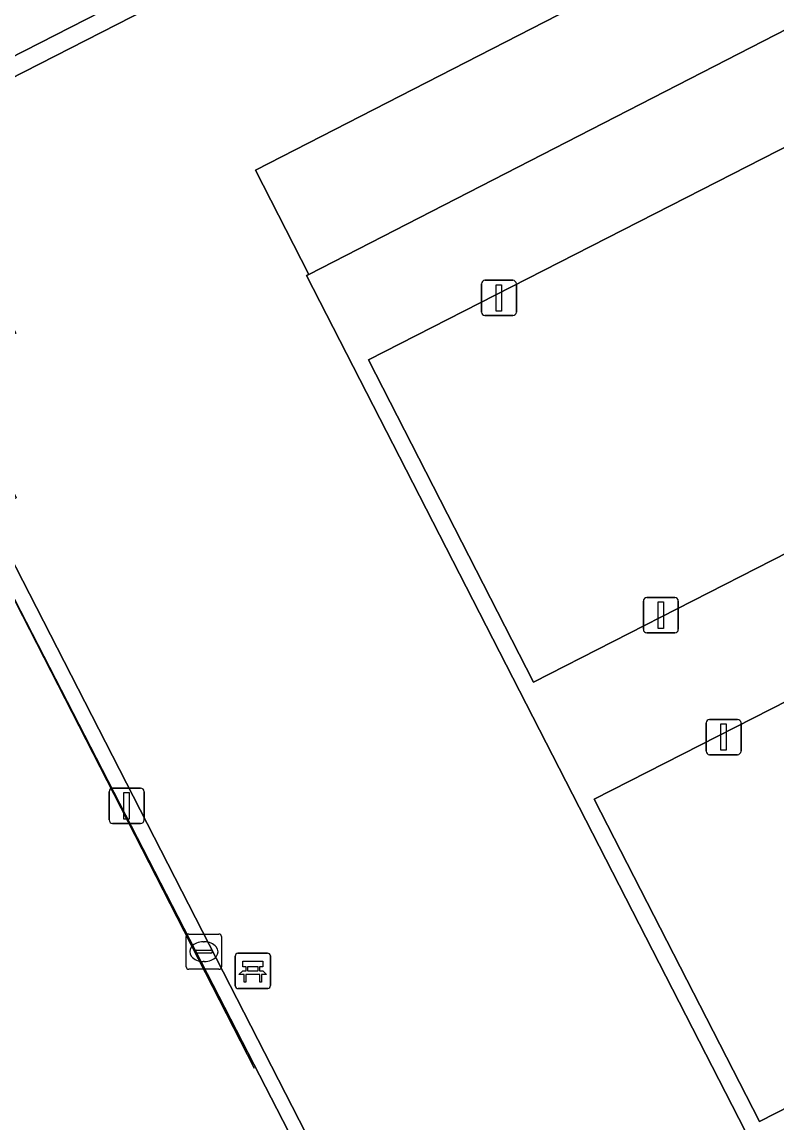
# Model space of a CAD drawing. Extents: x 158835 to 160077, y 386387 to 387778.
# Drawn here: x 159435.55 to 159456.95, y 387366.1 to 387397.32 of the extents above; entities that cross this region are included whole.
import ezdxf

# ---------------------------------------------------------------- set-up
doc = ezdxf.new("R2010")
doc.units = 0
for name, color, linetype in [('IMGEO_Bank', 7, 'Continuous'), ('IMGEO_Hek', 7, 'Continuous'), ('IMGEO_Kolk', 7, 'Continuous'), ('IMGEO_Lichtmast', 7, 'Continuous'), ('IMGEO_Rijbaan_lokaal_open', 7, 'Continuous'), ('IMGEO_Terreindeel_open', 7, 'Continuous'), ('IMGEO_Voetpad_open', 7, 'Continuous')]:
    doc.layers.add(name, color=color, linetype=linetype)

msp = doc.modelspace()

# ---------------------------------------------------------------- linework, layer by layer
at = {"layer": 'IMGEO_Bank'}
for p, q in [((159441.591, 387369.991), (159441.591, 387370.832)), ((159441.591, 387370.832), (159441.591, 387369.991)), ((159441.666, 387370.916), (159442.507, 387370.916)), ((159442.507, 387370.916), (159441.666, 387370.916)), ((159442.591, 387370.841), (159442.591, 387370)), ((159442.591, 387370), (159442.591, 387370.841)), ((159441.9, 387370.422), (159441.9, 387370.528)), ((159441.944, 387370.528), (159441.944, 387370.422)), ((159442.232, 387370.534), (159441.95, 387370.534)), ((159441.95, 387370.416), (159442.232, 387370.416)), ((159442.238, 387370.422), (159442.238, 387370.528)), ((159442.282, 387370.528), (159442.282, 387370.422)), ((159442.288, 387370.314), (159441.895, 387370.314)), ((159442.516, 387369.916), (159441.675, 387369.916)), ((159441.675, 387369.916), (159442.516, 387369.916))]:
    msp.add_line(p, q, dxfattribs=at)
for points in [[(159441.894, 387370.534), (159441.808, 387370.534), (159441.808, 387370.695), (159442.371, 387370.695), (159442.371, 387370.534), (159442.288, 387370.534)], [(159441.838, 387370.314), (159441.696, 387370.314), (159441.808, 387370.416), (159441.894, 387370.416)], [(159442.288, 387370.416), (159442.371, 387370.416), (159442.483, 387370.314), (159442.344, 387370.314)], [(159441.888, 387370.307), (159441.888, 387370.1), (159441.845, 387370.1), (159441.845, 387370.307)], [(159442.338, 387370.307), (159442.338, 387370.1), (159442.294, 387370.1), (159442.294, 387370.307)]]:
    msp.add_lwpolyline(points, dxfattribs=at)
for centre, radius, start, end in [((159441.669, 387370.838), 0.0779, 92.4484, 184.2845), ((159441.669, 387370.838), 0.0779, 92.4484, 184.2845), ((159442.513, 387370.838), 0.0779, 2.4484, 94.2845), ((159442.513, 387370.838), 0.0779, 2.4484, 94.2845), ((159441.893, 387370.527), 0.00671, 2.8957, 87.1043), ((159441.893, 387370.423), 0.00671, 272.8957, 357.1043), ((159441.95, 387370.527), 0.00671, 92.8957, 177.1043), ((159441.95, 387370.423), 0.00671, 182.8957, 267.1043), ((159442.232, 387370.527), 0.00671, 2.8957, 87.1043), ((159442.232, 387370.423), 0.00671, 272.8957, 357.1043), ((159442.289, 387370.527), 0.00671, 92.8957, 177.1043), ((159442.289, 387370.423), 0.00671, 182.8957, 267.1043), ((159441.838, 387370.307), 0.00671, 2.8957, 87.1043), ((159441.895, 387370.307), 0.00671, 92.8957, 177.1043), ((159442.287, 387370.307), 0.00671, 2.8957, 87.1043), ((159442.344, 387370.307), 0.00671, 92.8957, 177.1043), ((159441.669, 387369.994), 0.0779, 182.4484, 274.2845), ((159441.669, 387369.994), 0.0779, 182.4484, 274.2845), ((159442.513, 387369.994), 0.0779, 272.4484, 4.2845), ((159442.513, 387369.994), 0.0779, 272.4484, 4.2845)]:
    msp.add_arc(centre, radius, start, end, dxfattribs=at)
at = {"layer": 'IMGEO_Hek'}
msp.add_lwpolyline([(159434.168, 387383.192), (159442.132, 387367.655)], dxfattribs=at)
at = {"layer": 'IMGEO_Kolk'}
for p, q in [((159440.202, 387370.535), (159440.202, 387371.387)), ((159440.277, 387371.461), (159441.129, 387371.461)), ((159441.203, 387371.387), (159441.203, 387370.535)), ((159440.504, 387371.004), (159440.902, 387371.004)), ((159440.69, 387371.241), (159440.715, 387371.241)), ((159440.461, 387370.955), (159440.461, 387370.967)), ((159440.899, 387370.918), (159440.501, 387370.918)), ((159440.713, 387370.681), (159440.688, 387370.681)), ((159440.945, 387370.967), (159440.945, 387370.955)), ((159441.129, 387370.461), (159440.277, 387370.461))]:
    msp.add_line(p, q, dxfattribs=at)
for points in [[(159440.202, 387370.535), (159440.202, 387371.387)], [(159440.277, 387371.461), (159441.129, 387371.461)], [(159441.203, 387371.387), (159441.203, 387370.535)], [(159441.129, 387370.461), (159440.277, 387370.461)]]:
    msp.add_lwpolyline(points, dxfattribs=at)
for centre, radius, start, end in [((159440.279, 387371.385), 0.0765, 91.552, 178.448), ((159440.279, 387371.385), 0.0765, 91.552, 178.448), ((159441.127, 387371.385), 0.0765, 1.552, 88.448), ((159441.127, 387371.385), 0.0765, 1.552, 88.448), ((159440.501, 387370.964), 0.0403, 85.8775, 175.7526), ((159440.906, 387370.966), 0.0386, 1.7309, 96.639), ((159440.498, 387370.954), 0.0366, 178.938, 274.7102), ((159440.902, 387370.961), 0.043, 264.8664, 352.4533), ((159440.279, 387370.537), 0.0765, 181.552, 268.448), ((159440.279, 387370.537), 0.0765, 181.552, 268.448), ((159441.127, 387370.537), 0.0765, 271.552, 358.448), ((159441.127, 387370.537), 0.0765, 271.552, 358.448)]:
    msp.add_arc(centre, radius, start, end, dxfattribs=at)
for centre, major_axis, ratio, start_param, end_param in [((159440.689, 387370.961), (-0.387, 0.002), 0.722429, 4.712389, 7.853982), ((159440.714, 387370.961), (-0.39, 0.002), 0.717154, 1.570796, 4.712389)]:
    msp.add_ellipse(centre, major_axis=major_axis, ratio=ratio, start_param=start_param, end_param=end_param, dxfattribs=at)
at = {"layer": 'IMGEO_Lichtmast'}
for p, q in [((159448.57, 387389.097), (159448.57, 387389.897)), ((159448.57, 387389.897), (159448.57, 387389.097)), ((159448.67, 387389.997), (159449.46, 387389.997)), ((159449.46, 387389.997), (159448.67, 387389.997)), ((159449.56, 387389.897), (159449.56, 387389.097)), ((159449.56, 387389.097), (159449.56, 387389.897)), ((159449.46, 387388.997), (159448.67, 387388.997)), ((159448.67, 387388.997), (159449.46, 387388.997)), ((159453.26, 387381.001), (159454.05, 387381.001)), ((159454.05, 387381.001), (159453.26, 387381.001)), ((159453.16, 387380.101), (159453.16, 387380.901)), ((159453.16, 387380.901), (159453.16, 387380.101)), ((159454.15, 387380.901), (159454.15, 387380.101)), ((159454.15, 387380.101), (159454.15, 387380.901)), ((159454.05, 387380.001), (159453.26, 387380.001)), ((159453.26, 387380.001), (159454.05, 387380.001)), ((159455.038, 387377.547), (159455.828, 387377.547)), ((159455.828, 387377.547), (159455.038, 387377.547)), ((159454.938, 387376.647), (159454.938, 387377.447)), ((159454.938, 387377.447), (159454.938, 387376.647)), ((159455.928, 387377.447), (159455.928, 387376.647)), ((159455.928, 387376.647), (159455.928, 387377.447)), ((159455.828, 387376.547), (159455.038, 387376.547)), ((159455.038, 387376.547), (159455.828, 387376.547)), ((159438.018, 387374.697), (159438.018, 387375.497)), ((159438.018, 387375.497), (159438.018, 387374.697)), ((159438.118, 387375.597), (159438.908, 387375.597)), ((159438.908, 387375.597), (159438.118, 387375.597)), ((159439.008, 387375.497), (159439.008, 387374.697)), ((159439.008, 387374.697), (159439.008, 387375.497)), ((159438.908, 387374.597), (159438.118, 387374.597)), ((159438.118, 387374.597), (159438.908, 387374.597))]:
    msp.add_line(p, q, dxfattribs=at)
for points in [[(159448.99, 387389.872), (159449.14, 387389.872), (159449.14, 387389.122), (159448.99, 387389.122), (159448.99, 387389.872)], [(159453.58, 387380.876), (159453.73, 387380.876), (159453.73, 387380.126), (159453.58, 387380.126), (159453.58, 387380.876)], [(159455.358, 387377.422), (159455.508, 387377.422), (159455.508, 387376.672), (159455.358, 387376.672), (159455.358, 387377.422)], [(159438.438, 387375.472), (159438.588, 387375.472), (159438.588, 387374.722), (159438.438, 387374.722), (159438.438, 387375.472)]]:
    msp.add_lwpolyline(points, dxfattribs=at)
for centre, start, end in [((159448.67, 387389.897), 90, 180), ((159448.67, 387389.897), 90, 180), ((159449.46, 387389.897), 0, 90), ((159449.46, 387389.897), 360, 90), ((159448.67, 387389.097), 180, 270), ((159448.67, 387389.097), 180, 270), ((159449.46, 387389.097), 270, 0), ((159449.46, 387389.097), 270, 0), ((159453.26, 387380.901), 90, 180), ((159453.26, 387380.901), 90, 180), ((159454.05, 387380.901), 0, 90), ((159454.05, 387380.901), 360, 90), ((159453.26, 387380.101), 180, 270), ((159453.26, 387380.101), 180, 270), ((159454.05, 387380.101), 270, 0), ((159454.05, 387380.101), 270, 0), ((159455.038, 387377.447), 90, 180), ((159455.038, 387377.447), 90, 180), ((159455.828, 387377.447), 0, 90), ((159455.828, 387377.447), 360, 90), ((159455.038, 387376.647), 180, 270), ((159455.038, 387376.647), 180, 270), ((159455.828, 387376.647), 270, 0), ((159455.828, 387376.647), 270, 0), ((159438.118, 387375.497), 90, 180), ((159438.118, 387375.497), 90, 180), ((159438.908, 387375.497), 0, 90), ((159438.908, 387375.497), 360, 90), ((159438.118, 387374.697), 180, 270), ((159438.118, 387374.697), 180, 270), ((159438.908, 387374.697), 270, 0), ((159438.908, 387374.697), 270, 0)]:
    msp.add_arc(centre, 0.1, start, end, dxfattribs=at)
at = {"layer": 'IMGEO_Rijbaan_lokaal_open'}
for points in [[(159484.583, 387420.943), (159398.002, 387376.694), (159398.281, 387376.098), (159398.178, 387376.051), (159398.243, 387375.923), (159398.267, 387375.874), (159400.704, 387371.028), (159430.331, 387386.045), (159430.154, 387386.418), (159435.13, 387388.976), (159435.378, 387388.501), (159432.293, 387386.94), (159433.145, 387385.212), (159431.538, 387384.39), (159430.862, 387385.713), (159400.955, 387370.529), (159401.841, 387368.769), (159409.926, 387372.901), (159413.521, 387366.021), (159417.087, 387367.877), (159417.244, 387367.584), (159413.669, 387365.738)], [(159457.375, 387363.278), (159443.616, 387390.129), (159443.676, 387390.16), (159442.167, 387393.122), (159473.479, 387409.185)], [(159425.452, 387359.525), (159417.627, 387374.79), (159416.221, 387374.09), (159415.522, 387375.423), (159434.703, 387385.182), (159435.385, 387383.826), (159434.583, 387383.399), (159452.218, 387348.975)]]:
    msp.add_lwpolyline(points, dxfattribs=at)
at = {"layer": 'IMGEO_Terreindeel_open'}
for points in [[(159509.998, 387384.73), (159493.096, 387417.619), (159491.461, 387420.8), (159472.518, 387411.066), (159473.479, 387409.185), (159477.038, 387402.221), (159464.549, 387395.825), (159462.475, 387399.829), (159443.676, 387390.16), (159443.616, 387390.129), (159457.375, 387363.278), (159457.398, 387363.29), (159476.285, 387372.944), (159474.193, 387376.945), (159486.69, 387383.297), (159490.235, 387376.428), (159490.975, 387374.995), (159506.009, 387382.689), (159507.005, 387383.198), (159507.539, 387383.472)], [(159459.079, 387383.217), (159450.046, 387378.598), (159445.369, 387387.746), (159454.384, 387392.348), (159463.423, 387396.962), (159468.096, 387387.827)], [(159463.423, 387396.962), (159454.384, 387392.348), (159445.369, 387387.746), (159450.046, 387378.598), (159459.079, 387383.217), (159468.096, 387387.827)], [(159469.827, 387384.504), (159460.775, 387379.88), (159451.77, 387375.281), (159456.456, 387366.142), (159465.488, 387370.756), (159474.511, 387375.365)], [(159460.775, 387379.88), (159469.827, 387384.504), (159474.511, 387375.365), (159465.488, 387370.756), (159456.456, 387366.142), (159451.77, 387375.281)], [(159434.17, 387383.193), (159434.168, 387383.192), (159417.627, 387374.79), (159425.452, 387359.525), (159426.481, 387357.531), (159434.473, 387341.962), (159450.929, 387350.385), (159451.037, 387350.441)]]:
    msp.add_lwpolyline(points, close=True, dxfattribs=at)
at = {"layer": 'IMGEO_Voetpad_open'}
msp.add_lwpolyline([(159342.738, 387481.613), (159394.525, 387380.233), (159396.443, 387376.481), (159468.683, 387413.412), (159484.307, 387421.485), (159483.083, 387423.869), (159481.756, 387423.165), (159481.067, 387424.512), (159480.625, 387424.286), (159465.205, 387416.331), (159463.35, 387415.385), (159447.842, 387407.459), (159445.046, 387406.028), (159428.542, 387397.576), (159427.474, 387397.029), (159396.747, 387381.301), (159388.71, 387397.065)], dxfattribs=at)
for points in [[(159484.583, 387420.943), (159484.307, 387421.485), (159468.683, 387413.412), (159396.443, 387376.481), (159394.525, 387380.233), (159394.059, 387380.009), (159396.214, 387375.706), (159398.002, 387376.694)], [(159477.038, 387402.221), (159473.479, 387409.185), (159442.167, 387393.122), (159443.676, 387390.16), (159462.475, 387399.829), (159464.549, 387395.825)], [(159434.583, 387383.399), (159434.17, 387383.193), (159451.037, 387350.441), (159450.929, 387350.385), (159451.769, 387348.744), (159452.218, 387348.975)]]:
    msp.add_lwpolyline(points, close=True, dxfattribs=at)

doc.saveas('drawing.dxf')
